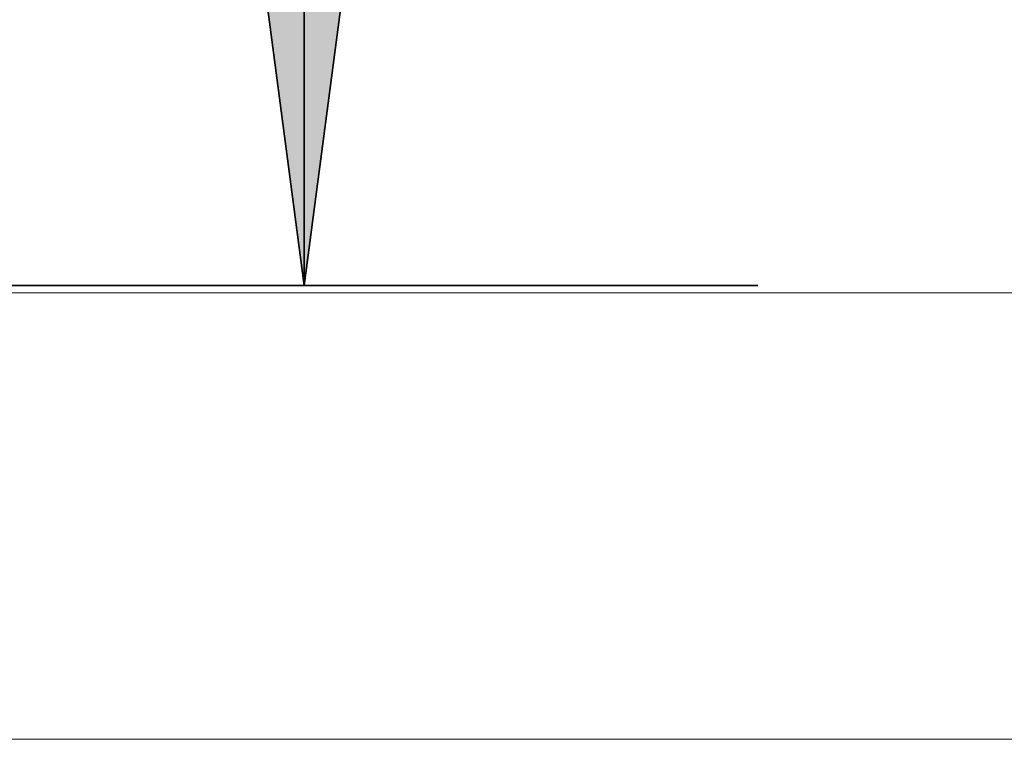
# Model space of a CAD drawing. Extents: x -350 to 540, y -53 to 541.
# Tile 399 of 569: x -101.24 to -96.91, y 119.79 to 122.96. Entities that reach past the tile are written whole.
import ezdxf

# ---------------------------------------------------------------- set-up
doc = ezdxf.new("R2010")
doc.units = 0
doc.layers.get('0').update_dxf_attribs({"lineweight": 35})
doc.layers.add('5_OG-SCHRAFF-FILL', color=7, linetype='Continuous', lineweight=25)
doc.layers.add('L_Außenluft_Beschriftung', color=7, linetype='Continuous', lineweight=18, true_color=0x66ff33)

# ---------------------------------------------------------------- blocks, each defined once
blk = doc.blocks.new('Referenz-A06HSWJKNL', base_point=(-324.9507, -4.1032))
at = {"layer": '5_OG-SCHRAFF-FILL', "color": 0, "lineweight": 13}
blk.add_line((-230.8436, 121.7543), (-80.4524, 121.7543), dxfattribs=at)
blk = doc.blocks.new('Bauteilbeschriftung-A06HSWSENL', base_point=(-109.5622, 109.7878))
at = {"color": 0, "linetype": 'ByBlock', "lineweight": -2, "ltscale": 0.18}
blk.add_line((-85.1959, 119.7878), (-109.5622, 119.7878), dxfattribs=at)
blk = doc.blocks.new('Maß-A06HSWTKNL', base_point=(-109.5622, 121.7878))
at = {"color": 0, "linetype": 'ByBlock', "lineweight": -2, "ltscale": 0.35}
for p, q in [((-99.991, 160.1136), (-99.991, 121.7878)), ((-99.991, 121.7878), (-100.4479, 125.2579)), ((-99.5342, 125.2579), (-99.991, 121.7878)), ((-97.991, 121.7878), (-109.5622, 121.7878))]:
    blk.add_line(p, q, dxfattribs=at)
blk.add_solid([(-99.991, 121.7878), (-99.5342, 125.2579), (-100.4479, 125.2579)], dxfattribs=at)

msp = doc.modelspace()

# ---------------------------------------------------------------- block references
at = {"color": 251, "lineweight": 25, "ltscale": 0.25, "true_color": 0x585858}
msp.add_blockref('Referenz-A06HSWJKNL', (-324.9507, -4.1032), dxfattribs=at)
at = {"ltscale": 0.35}
msp.add_blockref('Maß-A06HSWTKNL', (-109.5622, 121.7878), dxfattribs=at)
at = {"layer": 'L_Außenluft_Beschriftung', "ltscale": 0.18}
msp.add_blockref('Bauteilbeschriftung-A06HSWSENL', (-109.5622, 109.7878), dxfattribs=at)

doc.saveas('drawing.dxf')
